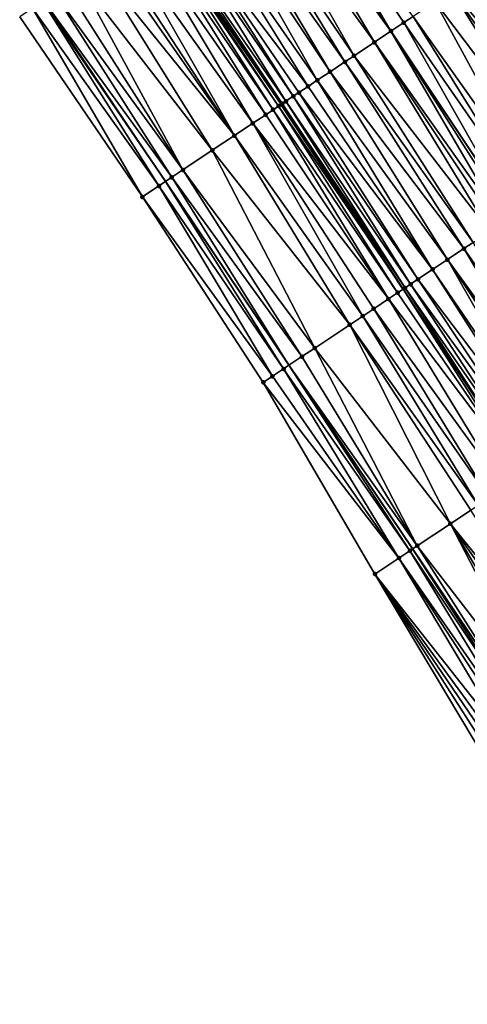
# Model space of a CAD drawing. Header units: feet. Extents: x 2004186 to 2014793, y 836912 to 864902.
# Tile 373 of 656: x 2009749 to 2009789, y 849024 to 849113. Entities that reach past the tile are written whole.
import ezdxf

# ---------------------------------------------------------------- set-up
doc = ezdxf.new("R2010")
doc.units = ezdxf.units.FT
doc.header["$LTSCALE"] = 100
doc.header["$MEASUREMENT"] = 0
for name, color, linetype, lineweight in [('EP_Travel Lane', 5, 'Continuous', 40), ('GPL_Skip Line', 2, 'Continuous', 40), ('Road Shots', 4, 'Continuous', 200), ('Road X-Section', 30, 'Continuous', 13)]:
    doc.layers.add(name, color=color, linetype=linetype, lineweight=lineweight)
doc.layers.add('I-77 SB_MM21-27-Surface-Border', color=7, linetype='Continuous')
doc.layers.add('I-77 SB_MM21-27-Surface-TIN', color=7, linetype='Continuous')

msp = doc.modelspace()

# ---------------------------------------------------------------- linework, layer by layer
at = {"layer": 'EP_Travel Lane'}
msp.add_polyline3d([(2009922.732590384, 848845.9093054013, 427.7466532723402), (2009912.311521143, 848862.9794874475, 427.6353479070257), (2009901.890393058, 848880.049765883, 427.5545564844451), (2009891.469273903, 848897.1200296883, 427.4691715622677), (2009881.063165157, 848913.8753565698, 427.4190355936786), (2009870.463312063, 848930.8352990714, 427.3590392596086), (2009859.863490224, 848947.7951915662, 427.2796639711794), (2009849.263633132, 848964.755140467, 427.2221198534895), (2009838.720720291, 848981.3424521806, 427.1364189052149), (2009827.963152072, 848998.2030135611, 427.0771608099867), (2009817.205627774, 849015.0635061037, 426.9972308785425), (2009806.448035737, 849031.9241048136, 426.949170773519), (2009795.557487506, 849048.2402471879, 426.8732766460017), (2009784.392036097, 849064.8334639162, 426.7987282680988), (2009773.226573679, 849081.4266970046, 426.7300865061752), (2009762.061131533, 849098.0198999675, 426.6504041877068), (2009750.965655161, 849114.3226856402, 426.583410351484)], dxfattribs=at)
at = {"layer": 'GPL_Skip Line'}
for points in [[(2009953.829437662, 848841.4261146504, 428.721481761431), (2009943.524610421, 848858.56616258, 428.6641164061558), (2009933.127624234, 848875.6511519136, 428.5878087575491), (2009922.730622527, 848892.7361667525, 428.519566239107), (2009912.33363203, 848909.8211631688, 428.4454982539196), (2009901.793440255, 848926.8179547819, 428.3846184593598), (2009891.20368886, 848943.7842266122, 428.3312489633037), (2009880.613957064, 848960.750467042, 428.2658008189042), (2009870.024222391, 848977.7167120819, 428.202126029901), (2009859.249325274, 848994.5654839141, 428.1196564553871), (2009848.421835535, 849011.3809139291, 428.0372503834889), (2009837.59432419, 849028.196377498, 427.9649437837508), (2009826.766831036, 849045.0118128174, 427.8841342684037), (2009815.719622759, 849061.6833479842, 427.8140215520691), (2009804.626809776, 849078.3250743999, 427.7626321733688), (2009793.534014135, 849094.966774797, 427.701693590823), (2009782.441233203, 849111.6084531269, 427.6326563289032), (2009771.182598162, 849128.138074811, 427.5321407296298)], [(2009933.158281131, 848852.2558033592, 428.2070710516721), (2009922.774190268, 848869.3486734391, 428.1384617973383), (2009912.390098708, 848886.4415446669, 428.0702190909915), (2009902.006056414, 848903.5343347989, 427.976362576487), (2009891.530412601, 848920.4104319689, 427.9136971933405), (2009880.92433474, 848937.3665026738, 427.8573967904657), (2009870.318280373, 848954.3225358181, 427.7865722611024), (2009859.712203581, 848971.2786048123, 427.72960863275), (2009849.022044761, 848987.9779411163, 427.6566642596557), (2009838.194197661, 849004.7931455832, 427.5752317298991), (2009827.36634023, 849021.608366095, 427.4986247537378), (2009816.538476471, 849038.4235964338, 427.4249755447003), (2009805.637161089, 849054.960949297, 427.3642147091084), (2009794.594976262, 849071.6363890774, 427.304301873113), (2009783.5527462, 849088.3118971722, 427.2693528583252), (2009772.510594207, 849104.9872873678, 427.1912455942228), (2009761.310572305, 849121.3920772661, 427.0964918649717)]]:
    msp.add_polyline3d(points, dxfattribs=at)
at = {"layer": 'I-77 SB_MM21-27-Surface-Border', "color": 3, "linetype": 'ByBlock', "lineweight": -2}
msp.add_polyline3d([(2009916.190808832, 848841.9269525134, 427.4272913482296), (2009906.306348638, 848859.323898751, 427.3652300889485), (2009894.37184794, 848875.4729130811, 427.2132154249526), (2009883.974851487, 848892.5579192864, 427.142303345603), (2009873.97081867, 848909.4472396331, 427.0527480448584), (2009862.872036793, 848926.0958827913, 427.0244709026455), (2009852.451987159, 848943.1679908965, 426.9473174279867), (2009842.031924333, 848960.2401201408, 426.8784663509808), (2009831.674598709, 848976.8038825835, 426.8050204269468), (2009821.351448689, 848993.9443379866, 426.7822035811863), (2009811.028325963, 849011.0847510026, 426.7466182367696), (2009801.041554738, 849028.441653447, 426.6923110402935), (2009791.258311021, 849045.3737114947, 426.6573367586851), (2009780.997530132, 849062.5701654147, 426.6372701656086), (2009770.903162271, 849079.8775549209, 426.6196813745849), (2009759.976796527, 849096.630165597, 426.552056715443), (2009748.890434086, 849112.9045776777, 426.4880582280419)], dxfattribs=at)
at = {"layer": 'I-77 SB_MM21-27-Surface-TIN', "color": 128, "linetype": 'ByBlock', "lineweight": -2}
for points in [[(2009772.338480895, 849128.927970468, 427.589856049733), (2009771.182598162, 849128.138074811, 427.5321407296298), (2009782.441233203, 849111.6084531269, 427.6326563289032)], [(2009783.606080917, 849112.38506746, 427.6748832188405), (2009772.338480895, 849128.927970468, 427.589856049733), (2009782.441233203, 849111.6084531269, 427.6326563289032)], [(2009784.438100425, 849112.939813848, 427.7130696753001), (2009772.338480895, 849128.927970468, 427.589856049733), (2009783.606080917, 849112.38506746, 427.6748832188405)], [(2009780.943593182, 849110.6099169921, 427.5666233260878), (2009770.687219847, 849127.7995481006, 427.507405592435), (2009769.201079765, 849126.783975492, 427.4357341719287)], [(2009770.687219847, 849127.7995481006, 427.507405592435), (2009782.441233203, 849111.6084531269, 427.6326563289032), (2009771.182598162, 849128.138074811, 427.5321407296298)], [(2009780.943593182, 849110.6099169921, 427.5666233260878), (2009782.441233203, 849111.6084531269, 427.6326563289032), (2009770.687219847, 849127.7995481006, 427.507405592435)], [(2009779.11317216, 849109.389442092, 427.4705582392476), (2009769.201079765, 849126.783975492, 427.4357341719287), (2009767.880059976, 849125.8812536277, 427.3751736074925)], [(2009780.943593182, 849110.6099169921, 427.5666233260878), (2009769.201079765, 849126.783975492, 427.4357341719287), (2009779.11317216, 849109.389442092, 427.4705582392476)], [(2009778.281156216, 849108.8346903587, 427.4304099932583), (2009767.880059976, 849125.8812536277, 427.3751736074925), (2009766.724173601, 849125.091363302, 427.3192542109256)], [(2009779.11317216, 849109.389442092, 427.4705582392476), (2009767.880059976, 849125.8812536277, 427.3751736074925), (2009778.281156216, 849108.8346903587, 427.4304099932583)], [(2009776.949910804, 849107.9471174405, 427.3771299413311), (2009766.724173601, 849125.091363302, 427.3192542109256), (2009765.898526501, 849124.5271763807, 427.2862021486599)], [(2009778.281156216, 849108.8346903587, 427.4304099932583), (2009766.724173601, 849125.091363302, 427.3192542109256), (2009776.949910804, 849107.9471174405, 427.3771299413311)], [(2009775.785086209, 849107.1704684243, 427.3221741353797), (2009765.898526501, 849124.5271763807, 427.2862021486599), (2009764.412377, 849123.5116175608, 427.219175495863)], [(2009776.949910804, 849107.9471174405, 427.3771299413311), (2009765.898526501, 849124.5271763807, 427.2862021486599), (2009775.785086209, 849107.1704684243, 427.3221741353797)], [(2009764.412377, 849123.5116175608, 427.219175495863), (2009762.926235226, 849122.4960474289, 427.1483383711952), (2009774.953062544, 849106.6157282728, 427.286276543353)], [(2009775.785086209, 849107.1704684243, 427.3221741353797), (2009764.412377, 849123.5116175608, 427.219175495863), (2009774.953062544, 849106.6157282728, 427.286276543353)], [(2009762.926235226, 849122.4960474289, 427.1483383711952), (2009762.430845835, 849122.1575369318, 427.1290647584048), (2009773.621836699, 849105.7281260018, 427.2222237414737)], [(2009762.926235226, 849122.4960474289, 427.1483383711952), (2009774.121049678, 849106.0609719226, 427.2444338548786), (2009774.953062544, 849106.6157282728, 427.286276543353)], [(2009762.926235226, 849122.4960474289, 427.1483383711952), (2009773.621836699, 849105.7281260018, 427.2222237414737), (2009774.121049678, 849106.0609719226, 427.2444338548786)], [(2009761.109783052, 849121.2548780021, 427.0897047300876), (2009772.290567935, 849104.8405881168, 427.1818011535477), (2009761.310572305, 849121.3920772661, 427.0964918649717)], [(2009761.60517757, 849121.5933809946, 427.1064501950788), (2009761.310572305, 849121.3920772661, 427.0964918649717), (2009772.623377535, 849105.0624839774, 427.1960867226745)], [(2009772.290567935, 849104.8405881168, 427.1818011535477), (2009772.510594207, 849104.9872873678, 427.1912455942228), (2009761.310572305, 849121.3920772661, 427.0964918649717)], [(2009772.623377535, 849105.0624839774, 427.1960867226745), (2009761.310572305, 849121.3920772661, 427.0964918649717), (2009772.510594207, 849104.9872873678, 427.1912455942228)], [(2009762.430845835, 849122.1575369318, 427.1290647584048), (2009761.60517757, 849121.5933809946, 427.1064501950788), (2009772.956196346, 849105.284366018, 427.2053003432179)], [(2009761.60517757, 849121.5933809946, 427.1064501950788), (2009772.623377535, 849105.0624839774, 427.1960867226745), (2009772.956196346, 849105.284366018, 427.2053003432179)], [(2009762.430845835, 849122.1575369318, 427.1290647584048), (2009772.956196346, 849105.284366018, 427.2053003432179), (2009773.621836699, 849105.7281260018, 427.2222237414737)], [(2009760.614401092, 849120.9163566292, 427.0667675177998), (2009759.788779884, 849120.352131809, 427.0209486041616), (2009771.125768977, 849104.0639006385, 427.1127293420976)], [(2009761.109783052, 849121.2548780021, 427.0897047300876), (2009760.614401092, 849120.9163566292, 427.0667675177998), (2009771.791362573, 849104.5077307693, 427.1553972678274)], [(2009760.614401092, 849120.9163566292, 427.0667675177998), (2009771.125768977, 849104.0639006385, 427.1127293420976), (2009771.791362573, 849104.5077307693, 427.1553972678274)], [(2009761.109783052, 849121.2548780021, 427.0897047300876), (2009771.791362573, 849104.5077307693, 427.1553972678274), (2009772.290567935, 849104.8405881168, 427.1818011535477)], [(2009759.788779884, 849120.352131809, 427.0209486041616), (2009758.467781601, 849119.449378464, 426.9497833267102), (2009769.960978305, 849103.287200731, 427.0390960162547)], [(2009759.788779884, 849120.352131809, 427.0209486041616), (2009769.960978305, 849103.287200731, 427.0390960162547), (2009771.125768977, 849104.0639006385, 427.1127293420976)], [(2009757.477045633, 849118.7722947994, 426.89012482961), (2009756.981670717, 849118.4337631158, 426.8637142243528), (2009768.29695935, 849102.1776778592, 426.9516777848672)], [(2009758.467781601, 849119.449378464, 426.9497833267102), (2009757.477045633, 849118.7722947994, 426.89012482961), (2009768.29695935, 849102.1776778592, 426.9516777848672)], [(2009758.467781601, 849119.449378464, 426.9497833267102), (2009768.29695935, 849102.1776778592, 426.9516777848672), (2009769.960978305, 849103.287200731, 427.0390960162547)], [(2009756.981670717, 849118.4337631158, 426.8637142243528), (2009755.825770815, 849117.643892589, 426.814464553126), (2009768.29695935, 849102.1776778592, 426.9516777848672)], [(2009755.825770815, 849117.643892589, 426.814464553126), (2009754.174494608, 849116.5154924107, 426.739488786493), (2009766.300127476, 849100.8462641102, 426.8518026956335)], [(2009755.825770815, 849117.643892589, 426.814464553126), (2009766.300127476, 849100.8462641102, 426.8518026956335), (2009768.29695935, 849102.1776778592, 426.9516777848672)], [(2009790.594994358, 849117.0450127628, 428.0234110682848), (2009787.932570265, 849115.2697668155, 427.88010944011), (2009801.188570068, 849100.0704768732, 428.0659630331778)], [(2009754.174494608, 849116.5154924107, 426.739488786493), (2009753.018613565, 849115.7255942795, 426.6809400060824), (2009763.63766998, 849099.071068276, 426.7268930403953)], [(2009754.174494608, 849116.5154924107, 426.739488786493), (2009763.63766998, 849099.071068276, 426.7268930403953), (2009766.300127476, 849100.8462641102, 426.8518026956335)], [(2009753.018613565, 849115.7255942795, 426.6809400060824), (2009752.027847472, 849115.0485547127, 426.6361365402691), (2009763.63766998, 849099.071068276, 426.7268930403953)], [(2009787.932570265, 849115.2697668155, 427.88010944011), (2009786.43493555, 849114.2712227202, 427.8111547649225), (2009798.52611557, 849098.295276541, 427.9394037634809)], [(2009787.932570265, 849115.2697668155, 427.88010944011), (2009799.524539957, 849098.9609707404, 427.9846888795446), (2009801.188570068, 849100.0704768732, 428.0659630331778)], [(2009787.932570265, 849115.2697668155, 427.88010944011), (2009798.52611557, 849098.295276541, 427.9394037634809), (2009799.524539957, 849098.9609707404, 427.9846888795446)], [(2009750.04631629, 849113.69447411, 426.5460346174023), (2009761.474427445, 849097.6287153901, 426.6231024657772), (2009750.965655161, 849114.3226856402, 426.583410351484)], [(2009751.037091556, 849114.3715002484, 426.5863145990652), (2009750.965655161, 849114.3226856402, 426.583410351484), (2009762.061131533, 849098.0198999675, 426.6504041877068)], [(2009761.474427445, 849097.6287153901, 426.6231024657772), (2009762.061131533, 849098.0198999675, 426.6504041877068), (2009750.965655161, 849114.3226856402, 426.583410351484)], [(2009752.027847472, 849115.0485547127, 426.6361365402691), (2009751.037091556, 849114.3715002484, 426.5863145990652), (2009762.639253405, 849098.4053623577, 426.6773065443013)], [(2009751.037091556, 849114.3715002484, 426.5863145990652), (2009762.061131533, 849098.0198999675, 426.6504041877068), (2009762.639253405, 849098.4053623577, 426.6773065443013)], [(2009752.027847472, 849115.0485547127, 426.6361365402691), (2009762.639253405, 849098.4053623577, 426.6773065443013), (2009763.63766998, 849099.071068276, 426.7268930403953)], [(2009786.43493555, 849114.2712227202, 427.8111547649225), (2009784.438100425, 849112.939813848, 427.7130696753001), (2009796.030065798, 849096.6310242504, 427.8200280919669)], [(2009786.43493555, 849114.2712227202, 427.8111547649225), (2009796.030065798, 849096.6310242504, 427.8200280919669), (2009798.52611557, 849098.295276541, 427.9394037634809)], [(2009750.04631629, 849113.69447411, 426.5460346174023), (2009748.890434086, 849112.9045776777, 426.4880582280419), (2009759.976796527, 849096.630165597, 426.552056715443)], [(2009750.04631629, 849113.69447411, 426.5460346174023), (2009759.976796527, 849096.630165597, 426.552056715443), (2009761.474427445, 849097.6287153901, 426.6231024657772)], [(2009784.438100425, 849112.939813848, 427.7130696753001), (2009783.606080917, 849112.38506746, 427.6748832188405), (2009795.0316516, 849095.965314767, 427.7691334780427)], [(2009784.438100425, 849112.939813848, 427.7130696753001), (2009795.0316516, 849095.965314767, 427.7691334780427), (2009796.030065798, 849096.6310242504, 427.8200280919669)], [(2009780.943593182, 849110.6099169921, 427.5666233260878), (2009792.535581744, 849094.3010926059, 427.6608156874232), (2009782.441233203, 849111.6084531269, 427.6326563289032)], [(2009783.606080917, 849112.38506746, 427.6748832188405), (2009782.441233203, 849111.6084531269, 427.6326563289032), (2009793.534014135, 849094.966774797, 427.701693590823)], [(2009793.201205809, 849094.7448770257, 427.6867069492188), (2009793.534014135, 849094.966774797, 427.701693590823), (2009782.441233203, 849111.6084531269, 427.6326563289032)], [(2009793.201205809, 849094.7448770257, 427.6867069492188), (2009782.441233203, 849111.6084531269, 427.6326563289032), (2009792.535581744, 849094.3010926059, 427.6608156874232)], [(2009783.606080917, 849112.38506746, 427.6748832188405), (2009793.534014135, 849094.966774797, 427.701693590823), (2009795.0316516, 849095.965314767, 427.7691334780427)], [(2009780.943593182, 849110.6099169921, 427.5666233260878), (2009779.11317216, 849109.389442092, 427.4705582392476), (2009791.370755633, 849093.5244458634, 427.6066947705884)], [(2009780.943593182, 849110.6099169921, 427.5666233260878), (2009791.370755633, 849093.5244458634, 427.6066947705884), (2009792.036365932, 849093.9682509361, 427.6401659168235)], [(2009780.943593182, 849110.6099169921, 427.5666233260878), (2009792.036365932, 849093.9682509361, 427.6401659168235), (2009792.535581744, 849094.3010926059, 427.6608156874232)], [(2009779.11317216, 849109.389442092, 427.4705582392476), (2009778.281156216, 849108.8346903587, 427.4304099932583), (2009789.873132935, 849092.5258837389, 427.5311240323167)], [(2009779.11317216, 849109.389442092, 427.4705582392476), (2009789.873132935, 849092.5258837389, 427.5311240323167), (2009791.370755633, 849093.5244458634, 427.6066947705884)], [(2009778.281156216, 849108.8346903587, 427.4304099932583), (2009776.949910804, 849107.9471174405, 427.3771299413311), (2009789.041109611, 849091.971143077, 427.4950395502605)], [(2009778.281156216, 849108.8346903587, 427.4304099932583), (2009789.041109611, 849091.971143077, 427.4950395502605), (2009789.873132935, 849092.5258837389, 427.5311240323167)], [(2009775.785086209, 849107.1704684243, 427.3221741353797), (2009774.953062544, 849106.6157282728, 427.286276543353), (2009786.212229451, 849090.0850261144, 427.3728248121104)], [(2009776.949910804, 849107.9471174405, 427.3771299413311), (2009775.785086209, 849107.1704684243, 427.3221741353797), (2009787.54347605, 849090.97259725, 427.4254500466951)], [(2009775.785086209, 849107.1704684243, 427.3221741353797), (2009786.212229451, 849090.0850261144, 427.3728248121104), (2009787.54347605, 849090.97259725, 427.4254500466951)], [(2009776.949910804, 849107.9471174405, 427.3771299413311), (2009787.54347605, 849090.97259725, 427.4254500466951), (2009789.041109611, 849091.971143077, 427.4950395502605)], [(2009786.212229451, 849090.0850261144, 427.3728248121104), (2009774.953062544, 849106.6157282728, 427.286276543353), (2009774.121049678, 849106.0609719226, 427.2444338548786)], [(2009784.215345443, 849088.7536905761, 427.3016547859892), (2009773.621836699, 849105.7281260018, 427.2222237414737), (2009772.956196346, 849105.284366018, 427.2053003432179)], [(2009784.880969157, 849089.197475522, 427.3277391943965), (2009774.121049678, 849106.0609719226, 427.2444338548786), (2009773.621836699, 849105.7281260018, 427.2222237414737)], [(2009784.880969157, 849089.197475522, 427.3277391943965), (2009773.621836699, 849105.7281260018, 427.2222237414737), (2009784.215345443, 849088.7536905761, 427.3016547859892)], [(2009786.212229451, 849090.0850261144, 427.3728248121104), (2009774.121049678, 849106.0609719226, 427.2444338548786), (2009784.880969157, 849089.197475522, 427.3277391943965)], [(2009782.218538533, 849087.4222393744, 427.1880353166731), (2009771.791362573, 849104.5077307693, 427.1553972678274), (2009771.125768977, 849104.0639006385, 427.1127293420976)], [(2009783.050531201, 849087.9770260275, 427.2409990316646), (2009772.290567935, 849104.8405881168, 427.1818011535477), (2009771.791362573, 849104.5077307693, 427.1553972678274)], [(2009783.050531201, 849087.9770260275, 427.2409990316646), (2009771.791362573, 849104.5077307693, 427.1553972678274), (2009782.218538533, 849087.4222393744, 427.1880353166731)], [(2009772.290567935, 849104.8405881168, 427.1818011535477), (2009783.5527462, 849088.3118971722, 427.2693528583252), (2009772.510594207, 849104.9872873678, 427.1912455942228)], [(2009783.050531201, 849087.9770260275, 427.2409990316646), (2009783.5527462, 849088.3118971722, 427.2693528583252), (2009772.290567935, 849104.8405881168, 427.1818011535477)], [(2009783.71613404, 849088.4208422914, 427.278577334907), (2009772.623377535, 849105.0624839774, 427.1960867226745), (2009772.510594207, 849104.9872873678, 427.1912455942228)], [(2009783.71613404, 849088.4208422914, 427.278577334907), (2009772.510594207, 849104.9872873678, 427.1912455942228), (2009783.5527462, 849088.3118971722, 427.2693528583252)], [(2009783.71613404, 849088.4208422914, 427.278577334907), (2009772.956196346, 849105.284366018, 427.2053003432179), (2009772.623377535, 849105.0624839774, 427.1960867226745)], [(2009784.215345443, 849088.7536905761, 427.3016547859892), (2009772.956196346, 849105.284366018, 427.2053003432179), (2009783.71613404, 849088.4208422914, 427.278577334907)], [(2009782.218538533, 849087.4222393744, 427.1880353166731), (2009771.125768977, 849104.0639006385, 427.1127293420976), (2009769.960978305, 849103.287200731, 427.0390960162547)], [(2009779.888934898, 849085.8688729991, 427.0530423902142), (2009769.960978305, 849103.287200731, 427.0390960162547), (2009768.29695935, 849102.1776778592, 426.9516777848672)], [(2009782.218538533, 849087.4222393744, 427.1880353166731), (2009769.960978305, 849103.287200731, 427.0390960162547), (2009780.887340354, 849086.5345955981, 427.1087503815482)], [(2009780.887340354, 849086.5345955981, 427.1087503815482), (2009769.960978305, 849103.287200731, 427.0390960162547), (2009779.888934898, 849085.8688729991, 427.0530423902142)], [(2009778.724109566, 849085.0922250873, 426.9984924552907), (2009768.29695935, 849102.1776778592, 426.9516777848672), (2009766.300127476, 849100.8462641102, 426.8518026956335)], [(2009779.888934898, 849085.8688729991, 427.0530423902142), (2009768.29695935, 849102.1776778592, 426.9516777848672), (2009778.724109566, 849085.0922250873, 426.9984924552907)], [(2009775.56246108, 849082.9841503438, 426.8392670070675), (2009766.300127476, 849100.8462641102, 426.8518026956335), (2009763.63766998, 849099.071068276, 426.7268930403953)], [(2009778.724109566, 849085.0922250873, 426.9984924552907), (2009766.300127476, 849100.8462641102, 426.8518026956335), (2009775.56246108, 849082.9841503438, 426.8392670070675)], [(2009762.639253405, 849098.4053623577, 426.6773065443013), (2009762.061131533, 849098.0198999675, 426.6504041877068), (2009773.226573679, 849081.4266970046, 426.7300865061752)], [(2009763.63766998, 849099.071068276, 426.7268930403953), (2009762.639253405, 849098.4053623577, 426.6773065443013), (2009774.397639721, 849082.2074964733, 426.7825301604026)], [(2009762.639253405, 849098.4053623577, 426.6773065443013), (2009773.226573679, 849081.4266970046, 426.7300865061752), (2009774.397639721, 849082.2074964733, 426.7825301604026)], [(2009775.56246108, 849082.9841503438, 426.8392670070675), (2009763.63766998, 849099.071068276, 426.7268930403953), (2009774.397639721, 849082.2074964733, 426.7825301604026)], [(2009761.474427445, 849097.6287153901, 426.6231024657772), (2009759.976796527, 849096.630165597, 426.552056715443), (2009771.735170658, 849080.4323179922, 426.6639903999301)], [(2009761.474427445, 849097.6287153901, 426.6231024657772), (2009772.733597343, 849081.0980087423, 426.7080096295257), (2009762.061131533, 849098.0198999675, 426.6504041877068)], [(2009761.474427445, 849097.6287153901, 426.6231024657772), (2009771.735170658, 849080.4323179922, 426.6639903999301), (2009772.733597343, 849081.0980087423, 426.7080096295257)], [(2009772.733597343, 849081.0980087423, 426.7080096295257), (2009773.226573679, 849081.4266970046, 426.7300865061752), (2009762.061131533, 849098.0198999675, 426.6504041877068)], [(2009759.976796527, 849096.630165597, 426.552056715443), (2009770.903162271, 849079.8775549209, 426.6196813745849), (2009771.735170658, 849080.4323179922, 426.6639903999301)], [(2009789.041109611, 849091.971143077, 427.4950395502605), (2009787.54347605, 849090.97259725, 427.4254500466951), (2009799.301876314, 849074.7747104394, 427.5229993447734)], [(2009789.873132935, 849092.5258837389, 427.5311240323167), (2009789.041109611, 849091.971143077, 427.4950395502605), (2009800.46672078, 849075.5513296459, 427.5670109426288)], [(2009789.041109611, 849091.971143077, 427.4950395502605), (2009799.301876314, 849074.7747104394, 427.5229993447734), (2009800.46672078, 849075.5513296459, 427.5670109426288)], [(2009787.54347605, 849090.97259725, 427.4254500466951), (2009786.212229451, 849090.0850261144, 427.3728248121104), (2009797.471423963, 849073.5542825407, 427.4441902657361)], [(2009787.54347605, 849090.97259725, 427.4254500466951), (2009798.63626052, 849074.3309136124, 427.4925564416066), (2009799.301876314, 849074.7747104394, 427.5229993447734)], [(2009787.54347605, 849090.97259725, 427.4254500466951), (2009797.471423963, 849073.5542825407, 427.4441902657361), (2009798.63626052, 849074.3309136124, 427.4925564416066)], [(2009786.212229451, 849090.0850261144, 427.3728248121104), (2009784.880969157, 849089.197475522, 427.3277391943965), (2009796.972213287, 849073.2214331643, 427.4207135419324)], [(2009786.212229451, 849090.0850261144, 427.3728248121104), (2009796.972213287, 849073.2214331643, 427.4207135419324), (2009797.471423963, 849073.5542825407, 427.4441902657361)], [(2009783.71613404, 849088.4208422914, 427.278577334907), (2009783.5527462, 849088.3118971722, 427.2693528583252), (2009794.594976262, 849071.6363890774, 427.304301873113)], [(2009784.215345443, 849088.7536905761, 427.3016547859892), (2009783.71613404, 849088.4208422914, 427.278577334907), (2009795.141773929, 849072.0009857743, 427.3347508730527)], [(2009783.71613404, 849088.4208422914, 427.278577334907), (2009794.594976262, 849071.6363890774, 427.304301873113), (2009795.141773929, 849072.0009857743, 427.3347508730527)], [(2009784.880969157, 849089.197475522, 427.3277391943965), (2009784.215345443, 849088.7536905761, 427.3016547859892), (2009795.973791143, 849072.5557356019, 427.3741970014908)], [(2009784.215345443, 849088.7536905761, 427.3016547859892), (2009795.141773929, 849072.0009857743, 427.3347508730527), (2009795.973791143, 849072.5557356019, 427.3741970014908)], [(2009784.880969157, 849089.197475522, 427.3277391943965), (2009795.973791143, 849072.5557356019, 427.3741970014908), (2009796.972213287, 849073.2214331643, 427.4207135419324)], [(2009783.050531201, 849087.9770260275, 427.2409990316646), (2009782.218538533, 849087.4222393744, 427.1880353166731), (2009794.309769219, 849071.4462171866, 427.2884198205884)], [(2009783.050531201, 849087.9770260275, 427.2409990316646), (2009794.309769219, 849071.4462171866, 427.2884198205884), (2009783.5527462, 849088.3118971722, 427.2693528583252)], [(2009794.309769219, 849071.4462171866, 427.2884198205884), (2009794.594976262, 849071.6363890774, 427.304301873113), (2009783.5527462, 849088.3118971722, 427.2693528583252)], [(2009782.218538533, 849087.4222393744, 427.1880353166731), (2009780.887340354, 849086.5345955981, 427.1087503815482), (2009792.645757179, 849070.3366839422, 427.1972002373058)], [(2009782.218538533, 849087.4222393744, 427.1880353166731), (2009792.645757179, 849070.3366839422, 427.1972002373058), (2009794.309769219, 849071.4462171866, 427.2884198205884)], [(2009779.888934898, 849085.8688729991, 427.0530423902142), (2009778.724109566, 849085.0922250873, 426.9984924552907), (2009790.316131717, 849068.78335031, 427.0742309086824)], [(2009780.887340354, 849086.5345955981, 427.1087503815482), (2009779.888934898, 849085.8688729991, 427.0530423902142), (2009791.31454625, 849069.4490592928, 427.124938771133)], [(2009779.888934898, 849085.8688729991, 427.0530423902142), (2009790.316131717, 849068.78335031, 427.0742309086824), (2009791.31454625, 849069.4490592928, 427.124938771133)], [(2009780.887340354, 849086.5345955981, 427.1087503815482), (2009791.31454625, 849069.4490592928, 427.124938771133), (2009792.645757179, 849070.3366839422, 427.1972002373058)], [(2009778.724109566, 849085.0922250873, 426.9984924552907), (2009775.56246108, 849082.9841503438, 426.8392670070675), (2009787.82006187, 849067.1191281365, 426.9659155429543)], [(2009778.724109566, 849085.0922250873, 426.9984924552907), (2009789.65051052, 849068.339561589, 427.0467629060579), (2009790.316131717, 849068.78335031, 427.0742309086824)], [(2009778.724109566, 849085.0922250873, 426.9984924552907), (2009787.82006187, 849067.1191281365, 426.9659155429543), (2009789.65051052, 849068.339561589, 427.0467629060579)], [(2009784.824812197, 849065.1220103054, 426.8171378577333), (2009774.397639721, 849082.2074964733, 426.7825301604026), (2009773.226573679, 849081.4266970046, 426.7300865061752)], [(2009775.56246108, 849082.9841503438, 426.8392670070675), (2009774.397639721, 849082.2074964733, 426.7825301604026), (2009784.824812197, 849065.1220103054, 426.8171378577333)], [(2009775.56246108, 849082.9841503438, 426.8392670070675), (2009784.824812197, 849065.1220103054, 426.8171378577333), (2009787.82006187, 849067.1191281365, 426.9659155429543)], [(2009784.159192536, 849064.6782192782, 426.7888234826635), (2009773.226573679, 849081.4266970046, 426.7300865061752), (2009772.733597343, 849081.0980087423, 426.7080096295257)], [(2009784.159192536, 849064.6782192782, 426.7888234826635), (2009784.392036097, 849064.8334639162, 426.7987282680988), (2009773.226573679, 849081.4266970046, 426.7300865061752)], [(2009784.824812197, 849065.1220103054, 426.8171378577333), (2009773.226573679, 849081.4266970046, 426.7300865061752), (2009784.392036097, 849064.8334639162, 426.7987282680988)], [(2009783.160760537, 849064.0125364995, 426.747732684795), (2009771.735170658, 849080.4323179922, 426.6639903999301), (2009770.903162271, 849079.8775549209, 426.6196813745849)], [(2009783.160760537, 849064.0125364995, 426.747732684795), (2009772.733597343, 849081.0980087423, 426.7080096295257), (2009771.735170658, 849080.4323179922, 426.6639903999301)], [(2009784.159192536, 849064.6782192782, 426.7888234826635), (2009772.733597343, 849081.0980087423, 426.7080096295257), (2009783.160760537, 849064.0125364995, 426.747732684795)], [(2009783.160760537, 849064.0125364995, 426.747732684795), (2009770.903162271, 849079.8775549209, 426.6196813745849), (2009780.997530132, 849062.5701654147, 426.6372701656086)], [(2009789.65051052, 849068.339561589, 427.0467629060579), (2009787.82006187, 849067.1191281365, 426.9659155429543), (2009800.410492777, 849051.475971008, 427.0954566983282)], [(2009787.82006187, 849067.1191281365, 426.9659155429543), (2009784.824812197, 849065.1220103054, 426.8171378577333), (2009797.082423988, 849049.2569715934, 426.9376248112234)], [(2009787.82006187, 849067.1191281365, 426.9659155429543), (2009799.245673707, 849050.6993137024, 427.0374591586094), (2009800.410492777, 849051.475971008, 427.0954566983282)], [(2009787.82006187, 849067.1191281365, 426.9659155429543), (2009797.914433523, 849049.8117329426, 426.9813017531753), (2009799.245673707, 849050.6993137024, 427.0374591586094)], [(2009787.82006187, 849067.1191281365, 426.9659155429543), (2009797.082423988, 849049.2569715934, 426.9376248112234), (2009797.914433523, 849049.8117329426, 426.9813017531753)], [(2009784.159192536, 849064.6782192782, 426.7888234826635), (2009783.160760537, 849064.0125364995, 426.747732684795), (2009794.586340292, 849047.5927701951, 426.8369269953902)], [(2009784.159192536, 849064.6782192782, 426.7888234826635), (2009795.251968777, 849048.0365479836, 426.8603845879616), (2009784.392036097, 849064.8334639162, 426.7987282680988)], [(2009784.159192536, 849064.6782192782, 426.7888234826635), (2009794.586340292, 849047.5927701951, 426.8369269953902), (2009795.251968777, 849048.0365479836, 426.8603845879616)], [(2009784.824812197, 849065.1220103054, 426.8171378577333), (2009784.392036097, 849064.8334639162, 426.7987282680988), (2009795.557487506, 849048.2402471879, 426.8732766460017)], [(2009795.251968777, 849048.0365479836, 426.8603845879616), (2009795.557487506, 849048.2402471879, 426.8732766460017), (2009784.392036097, 849064.8334639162, 426.7987282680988)], [(2009784.824812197, 849065.1220103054, 426.8171378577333), (2009795.557487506, 849048.2402471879, 426.8732766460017), (2009797.082423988, 849049.2569715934, 426.9376248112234)], [(2009783.160760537, 849064.0125364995, 426.747732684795), (2009780.997530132, 849062.5701654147, 426.6372701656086), (2009793.421515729, 849046.8161211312, 426.7819542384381)], [(2009783.160760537, 849064.0125364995, 426.747732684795), (2009794.087124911, 849047.2599278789, 426.8160400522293), (2009794.586340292, 849047.5927701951, 426.8369269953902)], [(2009783.160760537, 849064.0125364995, 426.747732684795), (2009793.421515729, 849046.8161211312, 426.7819542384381), (2009794.087124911, 849047.2599278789, 426.8160400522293)], [(2009780.997530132, 849062.5701654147, 426.6372701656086), (2009792.755905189, 849046.3723164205, 426.7486160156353), (2009793.421515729, 849046.8161211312, 426.7819542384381)], [(2009780.997530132, 849062.5701654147, 426.6372701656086), (2009792.256699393, 849046.0394597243, 426.7224514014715), (2009792.755905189, 849046.3723164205, 426.7486160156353)], [(2009780.997530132, 849062.5701654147, 426.6372701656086), (2009791.757506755, 849045.7065832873, 426.6890418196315), (2009792.256699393, 849046.0394597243, 426.7224514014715)], [(2009780.997530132, 849062.5701654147, 426.6372701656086), (2009791.258311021, 849045.3737114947, 426.6573367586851), (2009791.757506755, 849045.7065832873, 426.6890418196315)]]:
    msp.add_3dface(points, dxfattribs=at)
at = {"layer": 'Road Shots', "lineweight": 100}
for p in [(2009782.441233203, 849111.6084531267, 427.6326563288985), (2009783.606080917, 849112.38506746, 427.6748832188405), (2009780.943593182, 849110.6099169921, 427.5666233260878), (2009779.11317216, 849109.389442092, 427.4705582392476), (2009778.281156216, 849108.8346903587, 427.4304099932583), (2009775.785086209, 849107.1704684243, 427.3221741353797), (2009776.949910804, 849107.9471174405, 427.3771299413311), (2009774.953062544, 849106.6157282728, 427.286276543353), (2009773.621836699, 849105.7281260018, 427.2222237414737), (2009774.121049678, 849106.0609719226, 427.2444338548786), (2009771.791362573, 849104.5077307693, 427.1553972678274), (2009772.290567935, 849104.8405881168, 427.1818011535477), (2009772.623377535, 849105.0624839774, 427.1960867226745), (2009772.956196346, 849105.284366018, 427.2053003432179), (2009771.125768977, 849104.0639006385, 427.1127293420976), (2009769.960978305, 849103.287200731, 427.0390960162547), (2009768.29695935, 849102.1776778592, 426.9516777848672), (2009766.300127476, 849100.8462641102, 426.8518026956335), (2009762.639253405, 849098.4053623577, 426.6773065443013), (2009763.63766998, 849099.071068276, 426.7268930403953), (2009761.474427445, 849097.6287153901, 426.6231024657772), (2009759.976796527, 849096.630165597, 426.552056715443), (2009789.041109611, 849091.971143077, 427.4950395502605), (2009787.54347605, 849090.97259725, 427.4254500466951), (2009786.212229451, 849090.0850261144, 427.3728248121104), (2009783.71613404, 849088.4208422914, 427.278577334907), (2009784.215345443, 849088.7536905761, 427.3016547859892), (2009784.880969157, 849089.197475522, 427.3277391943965), (2009783.050531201, 849087.9770260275, 427.2409990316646), (2009782.218538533, 849087.4222393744, 427.1880353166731), (2009779.888934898, 849085.8688729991, 427.0530423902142), (2009780.887340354, 849086.5345955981, 427.1087503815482), (2009778.724109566, 849085.0922250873, 426.9984924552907), (2009774.397639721, 849082.2074964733, 426.7825301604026), (2009775.56246108, 849082.9841503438, 426.8392670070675), (2009771.735170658, 849080.4323179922, 426.6639903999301), (2009772.733597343, 849081.0980087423, 426.7080096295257), (2009770.903162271, 849079.8775549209, 426.6196813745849), (2009787.82006187, 849067.1191281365, 426.9659155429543), (2009784.159192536, 849064.6782192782, 426.7888234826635), (2009784.824812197, 849065.1220103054, 426.8171378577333), (2009783.160760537, 849064.0125364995, 426.747732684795), (2009780.997530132, 849062.5701654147, 426.6372701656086)]:
    msp.add_point(p, dxfattribs=at)
at = {"layer": 'Road X-Section', "extrusion": (0.5546393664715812, -0.8320844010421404, 0.003274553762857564), "elevation": 408173.336119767, "flags": 128}
msp.add_lwpolyline([(2143243.834273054, -910.0383560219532), (2143245.634273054, -909.9673098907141), (2143247.034273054, -909.9131055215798), (2143248.234273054, -909.8635187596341), (2143251.434273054, -909.738608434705), (2143253.834273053, -909.6387328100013), (2143255.834273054, -909.5513141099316), (2143257.234273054, -909.47768038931), (2143258.034273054, -909.435012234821), (2143258.634273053, -909.4086082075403), (2143259.034273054, -909.394322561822), (2143259.434273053, -909.3851088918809), (2143260.234273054, -909.3681854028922), (2143260.834273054, -909.3459751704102), (2143261.834273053, -909.3041322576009), (2143262.834273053, -909.2682344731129), (2143264.234273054, -909.2132783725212), (2143265.834273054, -909.1599980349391), (2143266.834273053, -909.1198495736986), (2143269.034273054, -909.0237839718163), (2143270.834273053, -908.9577506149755), (2143272.234273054, -908.9155234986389), (2143273.234273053, -908.8773368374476), (2143275.634273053, -908.7792512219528), (2143277.434273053, -908.7102961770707), (2143280.634273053, -908.5669937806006), (2143281.434273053, -908.534925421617), (2143282.234273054, -908.5045355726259), (2143282.834273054, -908.4747693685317), (2143283.434273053, -908.4439371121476), (2143285.434273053, -908.3619650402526), (2143286.034273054, -908.3426744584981), (2143287.434273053, -908.3031484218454), (2143290.434273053, -908.2063094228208)], dxfattribs=at)
at = {"layer": 'Road X-Section', "extrusion": (0.5546393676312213, -0.8320844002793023, 0.003274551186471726), "elevation": 408193.3390970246, "flags": 128}
msp.add_lwpolyline([(2143243.633706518, -910.035180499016), (2143244.633706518, -909.9908712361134), (2143245.833706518, -909.9468517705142), (2143247.833706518, -909.8723308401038), (2143249.233706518, -909.815593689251), (2143253.033706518, -909.6563673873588), (2143254.433706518, -909.6018171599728), (2143255.633706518, -909.5461088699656), (2143257.233706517, -909.4668235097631), (2143258.233706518, -909.4138595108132), (2143259.033706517, -909.3762810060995), (2143259.633706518, -909.35320343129), (2143260.433706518, -909.3271188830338), (2143262.033706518, -909.2820330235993), (2143263.633706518, -909.2294075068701), (2143265.433706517, -909.1598176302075), (2143266.433706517, -909.1237329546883), (2143268.233706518, -909.0481618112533), (2143269.033706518, -909.0146904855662), (2143269.633706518, -908.9940406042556), (2143270.433706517, -908.9681492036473), (2143272.633706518, -908.8857222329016), (2143273.833706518, -908.8348273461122), (2143276.833706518, -908.7154510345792), (2143278.033706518, -908.6701656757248), (2143280.033706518, -908.5888910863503), (2143281.233706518, -908.5438986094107), (2143281.833706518, -908.521552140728), (2143282.433706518, -908.4934753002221), (2143283.433706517, -908.4387941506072), (2143284.033706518, -908.4116700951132), (2143284.633706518, -908.3871853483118), (2143285.633706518, -908.3439996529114), (2143287.433706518, -908.2783522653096), (2143290.033706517, -908.1953523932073), (2143290.433706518, -908.1814926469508)], dxfattribs=at)
at = {"layer": 'Road X-Section', "extrusion": (0.5546393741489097, -0.8320843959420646, 0.003274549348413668), "elevation": 408213.3558781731, "flags": 128}
msp.add_lwpolyline([(2143242.43051065, -910.0823876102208), (2143245.030510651, -909.9719244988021), (2143246.230510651, -909.9308334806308), (2143247.03051065, -909.9025189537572), (2143250.63051065, -909.7537404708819), (2143252.83051065, -909.6728926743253), (2143253.63051065, -909.6454245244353), (2143254.83051065, -909.5947163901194), (2143256.43051065, -909.5224545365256), (2143258.43051065, -909.4312344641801), (2143259.430510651, -909.3849031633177), (2143260.43051065, -909.3454568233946), (2143261.630510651, -909.2989400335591), (2143262.23051065, -909.2754631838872), (2143263.63051065, -909.2270967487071), (2143264.43051065, -909.1966536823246), (2143265.83051065, -909.1526418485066), (2143266.43051065, -909.1289512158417), (2143268.23051065, -909.0481345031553), (2143269.03051065, -909.015214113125), (2143270.03051065, -908.9832821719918), (2143270.630510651, -908.9646261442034), (2143271.43051065, -908.9341998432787), (2143273.630510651, -908.8453258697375), (2143275.03051065, -908.7834719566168), (2143277.030510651, -908.7088775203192), (2143278.43051065, -908.6549244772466), (2143280.630510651, -908.56879371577), (2143281.63051065, -908.5372863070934), (2143282.03051065, -908.5208842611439), (2143282.630510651, -908.4875455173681), (2143283.830510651, -908.4077829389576), (2143284.43051065, -908.3719819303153), (2143285.03051065, -908.3454615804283), (2143286.030510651, -908.3105825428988), (2143287.630510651, -908.2438379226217), (2143290.43051065, -908.1373631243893)], dxfattribs=at)

doc.saveas('drawing.dxf')
